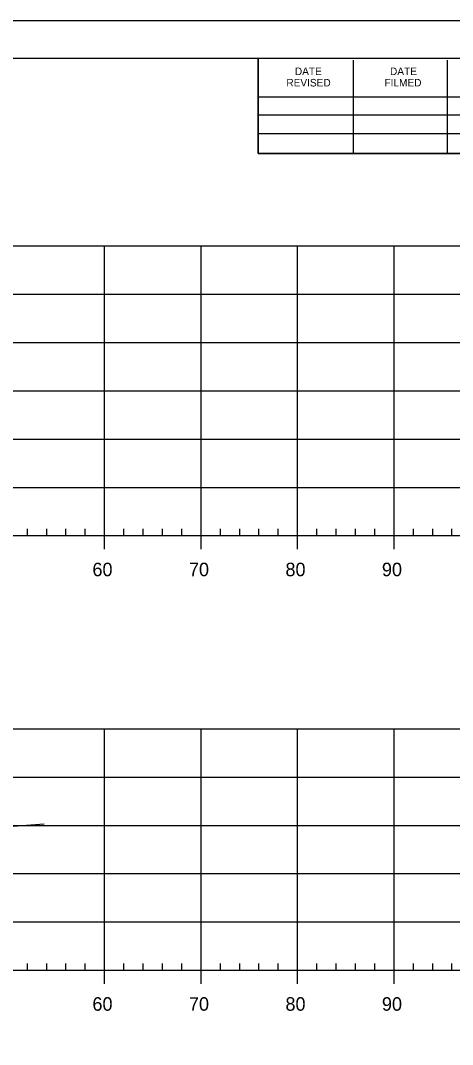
# Model space of a CAD drawing. Extents: x 1359801 to 1362404, y 372415 to 374228.
# Drawn here: x 1360022.6 to 1360067.4, y 373268.6 to 373374.6 of the extents above; entities that cross this region are included whole.
import ezdxf

# ---------------------------------------------------------------- set-up
doc = ezdxf.new("R2010")
doc.units = 0
for name, color, linetype in [('S_DRG_PT_SYM', 7, 'Continuous'), ('S_MAILBOX', 7, 'Continuous'), ('S_PRIMARY_CTL', 7, 'Continuous'), ('S_SHOULDER', 7, 'Continuous'), ('S_UTL_PT_SYM', 7, 'Continuous'), ('S_WATER_UTILITIES', 7, 'Continuous')]:
    doc.layers.add(name, color=color, linetype=linetype)

msp = doc.modelspace()

# ---------------------------------------------------------------- linework, layer by layer
at = {"layer": 'S_DRG_PT_SYM'}
msp.add_lwpolyline([(1360021.42, 373291.14), (1360025.1, 373291.43)], dxfattribs=at)
at = {"layer": 'S_MAILBOX'}
for p, q in [((1359826.35, 373351.26), (1360116.35, 373351.26)), ((1359826.35, 373351.26), (1360116.35, 373351.26)), ((1360031.35, 373321.26), (1360031.35, 373351.26)), ((1360031.35, 373321.26), (1360031.35, 373351.26)), ((1360041.35, 373321.26), (1360041.35, 373351.26)), ((1360041.35, 373321.26), (1360041.35, 373351.26)), ((1360051.35, 373321.26), (1360051.35, 373351.26)), ((1360051.35, 373321.26), (1360051.35, 373351.26)), ((1360061.35, 373321.26), (1360061.35, 373351.26)), ((1360061.35, 373321.26), (1360061.35, 373351.26)), ((1359826.35, 373346.26), (1360116.35, 373346.26)), ((1359826.35, 373346.26), (1360116.35, 373346.26)), ((1359826.35, 373341.26), (1360116.35, 373341.26)), ((1359826.35, 373341.26), (1360116.35, 373341.26)), ((1359826.35, 373336.26), (1360116.35, 373336.26)), ((1359826.35, 373336.26), (1360116.35, 373336.26)), ((1359826.35, 373331.26), (1360116.35, 373331.26)), ((1359826.35, 373331.26), (1360116.35, 373331.26)), ((1359826.35, 373326.26), (1360116.35, 373326.26)), ((1359826.35, 373326.26), (1360116.35, 373326.26)), ((1359826.35, 373321.26), (1360116.35, 373321.26)), ((1359826.35, 373321.26), (1360116.35, 373321.26)), ((1359826.35, 373301.26), (1360116.35, 373301.26)), ((1360031.35, 373276.26), (1360031.35, 373301.26)), ((1360041.35, 373276.26), (1360041.35, 373301.26)), ((1360051.35, 373276.26), (1360051.35, 373301.26)), ((1360061.35, 373276.26), (1360061.35, 373301.26)), ((1359826.35, 373296.26), (1360116.35, 373296.26)), ((1359826.35, 373291.26), (1360116.35, 373291.26)), ((1359826.35, 373286.26), (1360116.35, 373286.26)), ((1359826.35, 373281.26), (1360116.35, 373281.26)), ((1359826.35, 373276.26), (1360116.35, 373276.26))]:
    msp.add_line(p, q, dxfattribs=at)
at = {"layer": 'S_SHOULDER'}
msp.add_line((1359800.95, 373374.61), (1360134.28, 373374.61), dxfattribs=at)
for points in [[(1359800.94, 373374.61), (1360134.28, 373374.61), (1360134.28, 373161.28), (1359800.94, 373161.28)], [(1360047.27, 373370.72), (1360047.27, 373360.84), (1360083, 373360.84), (1360083, 373357.92), (1360106.2, 373357.92), (1360106.2, 373333.59), (1360129.53, 373333.59), (1360129.53, 373165.26), (1359813.35, 373165.26), (1359813.35, 373370.72)]]:
    msp.add_lwpolyline(points, close=True, dxfattribs=at)
at = {"layer": 'S_UTL_PT_SYM'}
for p, q in [((1359813.35, 373370.72), (1360129.53, 373370.72)), ((1360047.27, 373360.84), (1360047.27, 373370.72)), ((1360057.13, 373360.84), (1360057.13, 373370.52)), ((1360066.89, 373360.84), (1360066.89, 373370.52)), ((1360047.27, 373366.7), (1360086.43, 373366.7)), ((1360047.27, 373364.84), (1360086.43, 373364.84)), ((1360047.27, 373360.84), (1360047.27, 373362.9)), ((1360047.27, 373362.9), (1360086.43, 373362.9)), ((1360129.53, 373360.84), (1360047.27, 373360.84))]:
    msp.add_line(p, q, dxfattribs=at)
at = {"layer": 'S_WATER_UTILITIES'}
for p, q in [((1359826.35, 373321.26), (1360116.35, 373321.26)), ((1360023.35, 373321.26), (1360023.35, 373321.96)), ((1360025.35, 373321.26), (1360025.35, 373321.96)), ((1360027.35, 373321.26), (1360027.35, 373321.96)), ((1360029.35, 373321.26), (1360029.35, 373321.96)), ((1360031.35, 373319.86), (1360031.35, 373321.26)), ((1360033.35, 373321.26), (1360033.35, 373321.96)), ((1360035.35, 373321.26), (1360035.35, 373321.96)), ((1360037.35, 373321.26), (1360037.35, 373321.96)), ((1360039.35, 373321.26), (1360039.35, 373321.96)), ((1360041.35, 373319.86), (1360041.35, 373321.26)), ((1360043.35, 373321.26), (1360043.35, 373321.96)), ((1360045.35, 373321.26), (1360045.35, 373321.96)), ((1360047.35, 373321.26), (1360047.35, 373321.96)), ((1360049.35, 373321.26), (1360049.35, 373321.96)), ((1360051.35, 373319.86), (1360051.35, 373321.26)), ((1360053.35, 373321.26), (1360053.35, 373321.96)), ((1360055.35, 373321.26), (1360055.35, 373321.96)), ((1360057.35, 373321.26), (1360057.35, 373321.96)), ((1360059.35, 373321.26), (1360059.35, 373321.96)), ((1360061.35, 373319.86), (1360061.35, 373321.26)), ((1360063.35, 373321.26), (1360063.35, 373321.96)), ((1360065.35, 373321.26), (1360065.35, 373321.96)), ((1360067.35, 373321.26), (1360067.35, 373321.96)), ((1360023.35, 373276.26), (1360023.35, 373276.96)), ((1360025.35, 373276.26), (1360025.35, 373276.96)), ((1360027.35, 373276.26), (1360027.35, 373276.96)), ((1360029.35, 373276.26), (1360029.35, 373276.96)), ((1360033.35, 373276.26), (1360033.35, 373276.96)), ((1360035.35, 373276.26), (1360035.35, 373276.96)), ((1360037.35, 373276.26), (1360037.35, 373276.96)), ((1360039.35, 373276.26), (1360039.35, 373276.96)), ((1360043.35, 373276.26), (1360043.35, 373276.96)), ((1360045.35, 373276.26), (1360045.35, 373276.96)), ((1360047.35, 373276.26), (1360047.35, 373276.96)), ((1360049.35, 373276.26), (1360049.35, 373276.96)), ((1360053.35, 373276.26), (1360053.35, 373276.96)), ((1360055.35, 373276.26), (1360055.35, 373276.96)), ((1360057.35, 373276.26), (1360057.35, 373276.96)), ((1360059.35, 373276.26), (1360059.35, 373276.96)), ((1360063.35, 373276.26), (1360063.35, 373276.96)), ((1360065.35, 373276.26), (1360065.35, 373276.96)), ((1360067.35, 373276.26), (1360067.35, 373276.96)), ((1359826.35, 373276.26), (1360116.35, 373276.26)), ((1360031.35, 373274.86), (1360031.35, 373276.26)), ((1360041.35, 373274.86), (1360041.35, 373276.26)), ((1360051.35, 373274.86), (1360051.35, 373276.26)), ((1360061.35, 373274.86), (1360061.35, 373276.26))]:
    msp.add_line(p, q, dxfattribs=at)

# ---------------------------------------------------------------- texts
at = {"layer": 'S_PRIMARY_CTL'}
for s, p in [('60', (1360030.09, 373317.06)), ('70', (1360040.09, 373317.06)), ('80', (1360050.09, 373317.06)), ('90', (1360060.09, 373317.06)), ('60', (1360030.09, 373272.06)), ('70', (1360040.09, 373272.06)), ('80', (1360050.09, 373272.06)), ('90', (1360060.09, 373272.06))]:
    msp.add_text(s, height=1.4, dxfattribs=at).set_placement(p)
at = {"layer": 'S_UTL_PT_SYM'}
for s, p in [('DATE', (1360051.07, 373368.96)), ('DATE', (1360060.93, 373368.96)), ('REVISED', (1360050.19, 373367.78)), ('FILMED', (1360060.35, 373367.78))]:
    msp.add_text(s, height=0.782, rotation=360, dxfattribs=at).set_placement(p)

doc.saveas('drawing.dxf')
